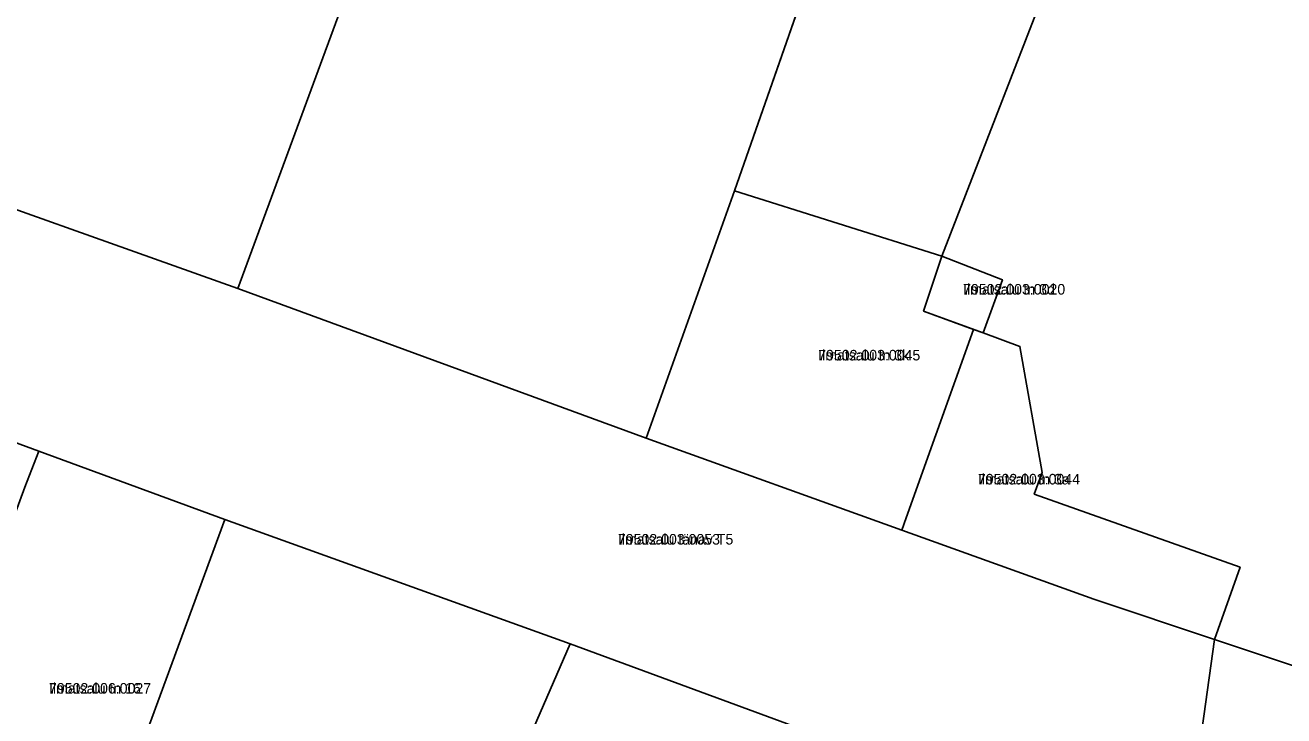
# Model space of a CAD drawing. Extents: x 643847 to 663718, y 6468443 to 6482775.
# Drawn here: x 657320.2 to 657498.9, y 6473826.3 to 6473924.5 of the extents above; entities that cross this region are included whole.
import ezdxf

# ---------------------------------------------------------------- set-up
doc = ezdxf.new("R2010")
doc.units = 0
for name, color, linetype in [('L_AADRESS', 7, 'Continuous'), ('PIIR', 7, 'Continuous'), ('TUNNUS', 7, 'Continuous')]:
    doc.layers.add(name, color=color, linetype=linetype)

msp = doc.modelspace()

# ---------------------------------------------------------------- linework, layer by layer
at = {"layer": 'PIIR'}
for points in [[(657450.37, 6473891.62), (657420.9, 6473900.94), (657465.44, 6474028.41), (657484.14, 6474021.94), (657483.65, 6473973.24), (657475.5, 6473972.53), (657476.9, 6473938.45), (657468.43, 6473938.09), (657467.74, 6473936.47)], [(657350.39, 6473887.06), (657248.74, 6473923.25), (657256.21, 6473945.17), (657243.82, 6473949.39), (657251.74, 6473971.28), (657253.19, 6473975.26), (657257.68, 6473973.66), (657260.18, 6473980.63), (657255.7, 6473982.22), (657269.33, 6474019.89), (657301.5, 6474008.41), (657285.98, 6473962.66), (657367.2, 6473932.84)], [(657444.67, 6473852.7), (657408.35, 6473865.78), (657420.9, 6473900.94), (657450.37, 6473891.62), (657447.75, 6473883.83), (657454.87, 6473881.23), (657449.51, 6473866.26), (657445.29, 6473854.45)], [(657456.2, 6473880.74), (657447.75, 6473883.83), (657450.37, 6473891.62), (657458.96, 6473888.28)], [(657489.09, 6473837.17), (657471.92, 6473842.88), (657444.67, 6473852.7), (657445.29, 6473854.45), (657449.51, 6473866.26), (657454.87, 6473881.23), (657456.2, 6473880.74), (657461.45, 6473878.82), (657464.59, 6473860.9), (657463.49, 6473857.84), (657492.71, 6473847.43)], [(657288.86, 6473876.15), (657322.09, 6473863.93), (657320.12, 6473858.81), (657301.83, 6473809), (657290.72, 6473813.08), (657287.24, 6473814.34), (657283.62, 6473815.7), (657279.91, 6473817.06), (657275.8, 6473818.56), (657268.65, 6473821.2)], [(657348.51, 6473854.21), (657337.28, 6473823.67), (657331.82, 6473808.82), (657326.73, 6473794.98), (657298.59, 6473800.17), (657301.83, 6473809), (657320.12, 6473858.81), (657322.09, 6473863.93)], [(657437.79, 6473821.73), (657428.28, 6473796.76), (657424.84, 6473798), (657420.58, 6473786.97), (657419.36, 6473783.2), (657410.85, 6473783.86), (657400.84, 6473784.75), (657388.25, 6473786.48), (657380.06, 6473788.12), (657372.03, 6473791.07), (657368.31, 6473792.43), (657373.69, 6473811.77), (657386.66, 6473811.48), (657397.57, 6473836.53)]]:
    msp.add_lwpolyline(points, close=True, dxfattribs=at)
for points in [[(657447.92, 6473978.27), (657420.9, 6473900.94), (657408.35, 6473865.78), (657350.39, 6473887.06), (657367.2, 6473932.84)], [(657564.5, 6473977.39), (657572.81, 6473915.14), (657575.26, 6473896.74), (657568.4, 6473895.39), (657569.51, 6473890.86), (657575.8, 6473892.66), (657576.97, 6473883.94), (657602.85, 6473887.64), (657609.57, 6473844.55), (657572.32, 6473848.5), (657559.92, 6473813.55), (657489.09, 6473837.17), (657492.71, 6473847.43), (657463.49, 6473857.84), (657464.59, 6473860.9), (657461.45, 6473878.82), (657456.2, 6473880.74), (657458.96, 6473888.28), (657450.37, 6473891.62), (657467.74, 6473936.47)], [(657248.74, 6473923.25), (657350.39, 6473887.06), (657408.35, 6473865.78), (657444.67, 6473852.7), (657471.92, 6473842.88), (657489.09, 6473837.17), (657484.52, 6473804.51), (657437.79, 6473821.73), (657397.57, 6473836.53), (657348.51, 6473854.21), (657322.09, 6473863.93), (657288.86, 6473876.15)], [(657337.28, 6473823.67), (657348.51, 6473854.21), (657397.57, 6473836.53), (657386.66, 6473811.48)], [(657706.43, 6473709.56), (657694.25, 6473713.8), (657690.53, 6473716.52), (657682.65, 6473727.81), (657661.99, 6473725.03), (657665.86, 6473735.34), (657595.27, 6473763.05), (657555.57, 6473778.63), (657532.18, 6473787.13), (657497.1, 6473799.85), (657484.52, 6473804.51), (657489.09, 6473837.17), (657559.92, 6473813.55), (657604.91, 6473797.38), (657607.55, 6473796.43), (657619.18, 6473792.22), (657681.92, 6473770.13), (657700.72, 6473756.33)]]:
    msp.add_lwpolyline(points, dxfattribs=at)

# ---------------------------------------------------------------- texts
at = {"layer": 'L_AADRESS'}
for s, p in [('Ilmatsalu tn 3d', (657453.37, 6473886.18)), ('Ilmatsalu tn 3k', (657432.79, 6473876.82)), ('Ilmatsalu tn 3a', (657455.48, 6473859.2)), ('Ilmatsalu tänav T5', (657404.35, 6473850.66)), ('Ilmatsalu tn 16', (657323.55, 6473829.48))]:
    msp.add_text(s, height=1.5, dxfattribs=at).set_placement(p)
at = {"layer": 'TUNNUS'}
for s, p in [('79502:003:0020', (657453.37, 6473886.18)), ('79502:003:0045', (657432.79, 6473876.82)), ('79502:003:0044', (657455.48, 6473859.2)), ('79502:003:0053', (657404.35, 6473850.66)), ('79502:006:0027', (657323.55, 6473829.48))]:
    msp.add_text(s, height=1.5, dxfattribs=at).set_placement(p)

doc.saveas('drawing.dxf')
